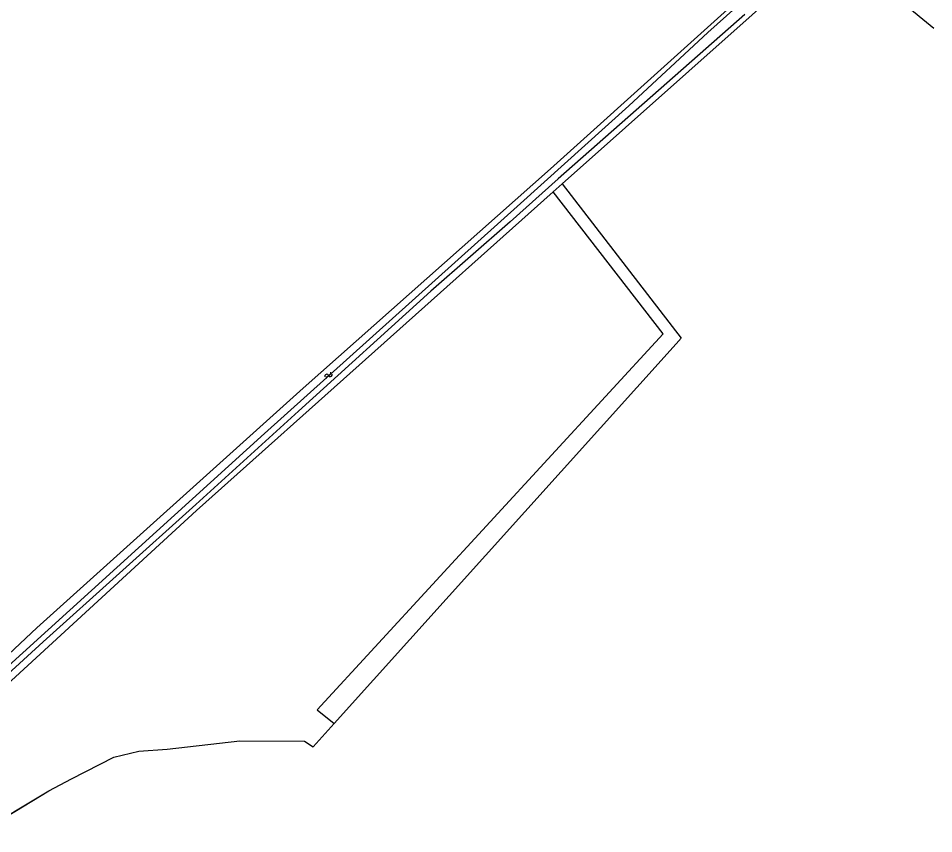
# Model space of a CAD drawing. Extents: x 133000 to 136000, y 400500 to 403500.
# Drawn here: x 135821 to 136000, y 401070.5 to 401229.8 of the extents above; entities that cross this region are included whole.
import ezdxf

# ---------------------------------------------------------------- set-up
doc = ezdxf.new("R2010")
doc.units = 0
for name, color, linetype in [('gg-afsc-draadraster', 7, 'Continuous'), ('gg-afsc-lijn draadraster', 7, 'Continuous'), ('gg-knt-bronhoudergrens', 7, 'Continuous'), ('gg-kntw-bovenkant insteek waterloop', 7, 'Continuous'), ('gg-kntw-waterlijn', 7, 'Continuous'), ('gt-symb-watersymbool', 7, 'Continuous')]:
    doc.layers.add(name, color=color, linetype=linetype)

# ---------------------------------------------------------------- blocks, each defined once
blk = doc.blocks.new('gt0-WA')
at = {"layer": 'gt-symb-watersymbool'}
for centre, start, end in [((-0.32, 0.02), 28.0725, 151.9275), ((0.43, 0.42), 208.0725, 331.9275), ((-0.32, -0.43), 28.0725, 151.9275), ((0.43, -0.03), 208.0725, 331.9275)]:
    blk.add_arc(centre, 0.425, start, end, dxfattribs=at)

msp = doc.modelspace()

# ---------------------------------------------------------------- linework, layer by layer
at = {"layer": 'gg-afsc-draadraster'}
for p, q in [((135949.63, 401166.18), (135882.79, 401091.98)), ((135882.79, 401091.98), (135878.7, 401087.44)), ((135813.04, 401070.47), (135826.97, 401078.84))]:
    msp.add_line(p, q, dxfattribs=at)
for points in [[(135879.45, 401094.69), (135947.09, 401168.17), (135925.57, 401195.87)], [(135826.97, 401078.84), (135831.4, 401081.21), (135839.73, 401085.45), (135844.6, 401086.57), (135850.16, 401086.96), (135864.37, 401088.58), (135876.95, 401088.54), (135878.7, 401087.44)]]:
    msp.add_lwpolyline(points, dxfattribs=at)
at = {"layer": 'gg-afsc-lijn draadraster'}
for p, q in [((135949.63, 401166.18), (135882.79, 401091.98)), ((135882.79, 401091.98), (135878.7, 401087.44))]:
    msp.add_line(p, q, dxfattribs=at)
for points in [[(135826.97, 401078.84), (135831.4, 401081.21), (135839.73, 401085.45), (135844.6, 401086.57), (135850.16, 401086.96), (135864.37, 401088.58), (135876.95, 401088.54), (135878.7, 401087.44)], [(135792.37, 401076.13), (135790.02, 401073.65), (135813.04, 401070.47), (135826.97, 401078.84)]]:
    msp.add_lwpolyline(points, dxfattribs=at)
at = {"layer": 'gg-knt-bronhoudergrens'}
msp.add_line((135879.45, 401094.69), (135882.79, 401091.98), dxfattribs=at)
msp.add_lwpolyline([(135927.33, 401197.44), (135950.64, 401167.3), (135949.63, 401166.18)], dxfattribs=at)
at = {"layer": 'gg-kntw-bovenkant insteek waterloop'}
msp.add_line((135925.57, 401195.87), (135927.33, 401197.44), dxfattribs=at)
for points in [[(135791.7, 401079.74), (135824.68, 401110.67), (135876.71, 401157.55), (135925.11, 401200.4), (135974.12, 401244.56)], [(135927.33, 401197.44), (135976.86, 401241.55), (135976.67, 401242.9), (135975.6, 401244.2), (135974.12, 401244.56)], [(135990.49, 401235.82), (135993.87, 401232.9), (136000, 401227.88)], [(135792.37, 401076.13), (135815.58, 401096.69), (135855.84, 401133.61), (135925.57, 401195.87)]]:
    msp.add_lwpolyline(points, dxfattribs=at)
at = {"layer": 'gg-kntw-waterlijn'}
for points in [[(135804.19, 401089.77), (135844.52, 401126.34), (135869.16, 401148.66), (135919.23, 401193.64), (135940.41, 401212.73), (135955.82, 401227.05), (135974.07, 401243.38)], [(135963.06, 401230.58), (135926.6, 401198.47), (135917.21, 401190.05), (135901.68, 401176.51), (135875.82, 401153.05), (135855.74, 401134.8), (135825.91, 401107.95), (135808.14, 401091.8)]]:
    msp.add_lwpolyline(points, dxfattribs=at)

# ---------------------------------------------------------------- block references
at = {"layer": 'gt-symb-watersymbool', "rotation": 36.45721009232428}
msp.add_blockref('gt0-WA', (135881.64, 401159.99), dxfattribs=at)

doc.saveas('drawing.dxf')
